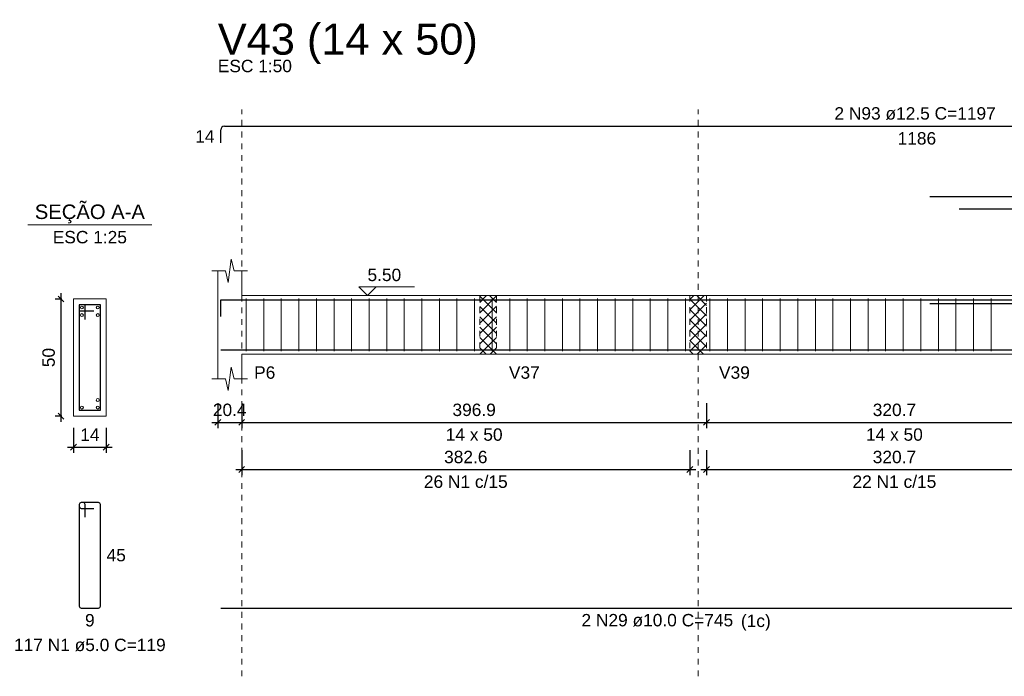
# Model space of a CAD drawing. Header units: millimetres. Extents: x 10 to 1250, y -62 to 528.
# Tile 813 of 909: x 731 to 748, y 166 to 177. Entities that reach past the tile are written whole.
import ezdxf

# ---------------------------------------------------------------- set-up
doc = ezdxf.new("R2010")
doc.units = ezdxf.units.MM
doc.header["$LTSCALE"] = 0.05
doc.linetypes.add('DOT', pattern=[6.35, 0, -6.35])
for name, color, linetype, lineweight in [('Descrição da armadura', 7, 'Continuous', 5), ('DT-Arm complementar', 5, 'Continuous', 5), ('DT-Barras na forma', 2, 'Continuous', 30), ('DT-Barras no corte', 5, 'Continuous', 5), ('DT-Barras rebatidas', 2, 'Continuous', 30), ('DT-Cotas', 9, 'Continuous', 5), ('DT-Forma', 5, 'Continuous', 5), ('DT-Hachura intersecção vigas', 9, 'Continuous', 5), ('DT-Pontilhado', 9, 'DOT', 5), ('DT-Textos', 7, 'Continuous', 5), ('DT-Título', 3, 'Continuous', 20), ('Textos armaduras', 7, 'Continuous', 5)]:
    doc.layers.add(name, color=color, linetype=linetype, lineweight=lineweight)
doc.styles.add('Arial', font='arial.ttf')
doc.styles.get("Standard").update_dxf_attribs({"font": 'arial.ttf'})
doc.dimstyles.new('UM_25.000000', dxfattribs={"dimtxt": 0.18, "dimasz": 0.1, "dimexe": 0.1, "dimexo": 0.2, "dimgap": 0, "dimtad": 1, "dimtih": 1, "dimtoh": 1, "dimdec": 1, "dimlfac": 25, "dimzin": 0, "dimdsep": 46, "dimtxsty": 'Standard', "dimcen": 0.09, "dimdle": 0.1, "dimadec": 1, "dimazin": 2, "dimtfac": 1, "dimtdec": 4, "dimtofl": 0, "dimtmove": 0, "dimatfit": 3, "dimfxl": 1, "dimtolj": 1, "dimarcsym": 0})
doc.dimstyles.new('UM_50.000000', dxfattribs={"dimtxt": 0.18, "dimasz": 0.1, "dimexe": 0.1, "dimexo": 0.2, "dimgap": 0.1, "dimtad": 1, "dimdec": 1, "dimlfac": 50, "dimzin": 0, "dimdsep": 46, "dimtxsty": 'Standard', "dimblk": 'OBLIQUE', "dimcen": 0.09, "dimdle": 0.1, "dimadec": 1, "dimazin": 2, "dimtfac": 1, "dimtdec": 1, "dimtofl": 0, "dimtmove": 0, "dimatfit": 3, "dimldrblk": 'OBLIQUE', "dimfxl": 1, "dimtolj": 1, "dimarcsym": 1})
pattern_1 = [(45, (633.59027, 120.002), (-0.08838835, 0.08838835), []), (135, (633.59027, 120.002), (-0.08838835, -0.08838835), [])]

# ---------------------------------------------------------------- blocks, each defined once
blk = doc.blocks.new('_Oblique')
at = {"color": 0, "linetype": 'ByBlock', "lineweight": -2}
blk.add_line((-0.5, -0.5), (0.5, 0.5), dxfattribs=at)
blk = doc.blocks.new('*D2140')
at = {"layer": 'Defpoints', "color": 0, "transparency": 16777216}
for p in [(731.746, 172.685), (731.957, 172.685), (731.957, 170.685)]:
    blk.add_point(p, dxfattribs=at)
at = {"layer": 'DT-Cotas', "color": 0, "lineweight": -2, "transparency": 16777216}
for p, q in [((731.757, 172.685), (731.646, 172.685)), ((731.746, 170.585), (731.746, 172.785)), ((731.757, 170.685), (731.646, 170.685))]:
    blk.add_line(p, q, dxfattribs=at)
at = {"layer": 'DT-Cotas', "color": 0, "lineweight": -2, "transparency": 16777216, "xscale": 0.1, "yscale": 0.1, "zscale": 0.1}
for p, rotation in [((731.746, 172.685), 90), ((731.746, 170.685), 270)]:
    blk.add_blockref('_Oblique', p, dxfattribs=dict(at, rotation=rotation))
at = {"layer": 'DT-Cotas', "transparency": 16777216, "insert": (731.534, 171.685), "char_height": 0.2118, "attachment_point": 5, "rotation": 90, "style": 'Arial'}
blk.add_mtext('\\A1;50', dxfattribs=at)
blk = doc.blocks.new('*D2141')
at = {"layer": 'Defpoints', "color": 0, "transparency": 16777216}
for p in [(731.957, 170.685), (732.517, 170.685), (732.517, 170.156)]:
    blk.add_point(p, dxfattribs=at)
at = {"layer": 'DT-Cotas', "color": 0, "lineweight": -2, "transparency": 16777216}
for p, q in [((731.957, 170.485), (731.957, 170.056)), ((732.517, 170.485), (732.517, 170.056)), ((731.857, 170.156), (732.617, 170.156))]:
    blk.add_line(p, q, dxfattribs=at)
at = {"layer": 'DT-Cotas', "color": 0, "lineweight": -2, "transparency": 16777216, "xscale": 0.1, "yscale": 0.1, "zscale": 0.1, "rotation": 180}
blk.add_blockref('_Oblique', (731.957, 170.156), dxfattribs=at)
at = {"layer": 'DT-Cotas', "color": 0, "lineweight": -2, "transparency": 16777216, "xscale": 0.1, "yscale": 0.1, "zscale": 0.1}
blk.add_blockref('_Oblique', (732.517, 170.156), dxfattribs=at)
at = {"layer": 'DT-Cotas', "transparency": 16777216, "insert": (732.237, 170.368), "char_height": 0.2118, "attachment_point": 5, "rotation": 0.0057, "style": 'Arial'}
blk.add_mtext('\\A1;14', dxfattribs=at)
blk = doc.blocks.new('*D2142')
at = {"layer": 'Defpoints', "color": 0, "transparency": 16777216}
for p in [(734.422, 171.109), (734.83, 171.109), (734.83, 170.579)]:
    blk.add_point(p, dxfattribs=at)
at = {"layer": 'DT-Cotas', "color": 0, "lineweight": -2, "transparency": 16777216}
for p, q in [((734.422, 170.909), (734.422, 170.479)), ((734.83, 170.909), (734.83, 170.479)), ((734.322, 170.579), (734.93, 170.579))]:
    blk.add_line(p, q, dxfattribs=at)
at = {"layer": 'DT-Cotas', "color": 0, "lineweight": -2, "transparency": 16777216, "xscale": 0.1, "yscale": 0.1, "zscale": 0.1, "rotation": 180}
blk.add_blockref('_Oblique', (734.422, 170.579), dxfattribs=at)
at = {"layer": 'DT-Cotas', "color": 0, "lineweight": -2, "transparency": 16777216, "xscale": 0.1, "yscale": 0.1, "zscale": 0.1}
blk.add_blockref('_Oblique', (734.83, 170.579), dxfattribs=at)
at = {"layer": 'DT-Cotas', "transparency": 16777216, "insert": (734.626, 170.791), "char_height": 0.2118, "attachment_point": 5, "rotation": 0.0057, "style": 'Arial'}
blk.add_mtext('\\A1;20.4', dxfattribs=at)
blk = doc.blocks.new('*D2143')
at = {"layer": 'Defpoints', "color": 0, "transparency": 16777216}
for p in [(734.83, 171.109), (742.768, 171.109), (742.768, 170.579)]:
    blk.add_point(p, dxfattribs=at)
at = {"layer": 'DT-Cotas', "color": 0, "lineweight": -2, "transparency": 16777216}
for p, q in [((734.83, 170.909), (734.83, 170.479)), ((742.768, 170.909), (742.768, 170.479)), ((734.73, 170.579), (742.868, 170.579))]:
    blk.add_line(p, q, dxfattribs=at)
at = {"layer": 'DT-Cotas', "color": 0, "lineweight": -2, "transparency": 16777216, "xscale": 0.1, "yscale": 0.1, "zscale": 0.1, "rotation": 180}
blk.add_blockref('_Oblique', (734.83, 170.579), dxfattribs=at)
at = {"layer": 'DT-Cotas', "color": 0, "lineweight": -2, "transparency": 16777216, "xscale": 0.1, "yscale": 0.1, "zscale": 0.1}
blk.add_blockref('_Oblique', (742.768, 170.579), dxfattribs=at)
at = {"layer": 'DT-Cotas', "transparency": 16777216, "insert": (738.799, 170.791), "char_height": 0.2118, "attachment_point": 5, "rotation": 0.0057, "style": 'Arial'}
blk.add_mtext('\\A1;396.9', dxfattribs=at)
blk = doc.blocks.new('*D2144')
at = {"layer": 'Defpoints', "color": 0, "transparency": 16777216}
for p in [(742.768, 171.109), (749.182, 171.109), (749.182, 170.579)]:
    blk.add_point(p, dxfattribs=at)
at = {"layer": 'DT-Cotas', "color": 0, "lineweight": -2, "transparency": 16777216}
for p, q in [((742.768, 170.909), (742.768, 170.479)), ((749.182, 170.909), (749.182, 170.479)), ((742.668, 170.579), (749.282, 170.579))]:
    blk.add_line(p, q, dxfattribs=at)
at = {"layer": 'DT-Cotas', "color": 0, "lineweight": -2, "transparency": 16777216, "xscale": 0.1, "yscale": 0.1, "zscale": 0.1, "rotation": 180}
blk.add_blockref('_Oblique', (742.768, 170.579), dxfattribs=at)
at = {"layer": 'DT-Cotas', "color": 0, "lineweight": -2, "transparency": 16777216, "xscale": 0.1, "yscale": 0.1, "zscale": 0.1}
blk.add_blockref('_Oblique', (749.182, 170.579), dxfattribs=at)
at = {"layer": 'DT-Cotas', "transparency": 16777216, "insert": (745.975, 170.791), "char_height": 0.2118, "attachment_point": 5, "rotation": 0.0057, "style": 'Arial'}
blk.add_mtext('\\A1;320.7', dxfattribs=at)
blk = doc.blocks.new('*D2148')
at = {"layer": 'Defpoints', "color": 0, "transparency": 16777216}
for p in [(734.83, 170.304), (742.482, 170.304), (742.482, 169.775)]:
    blk.add_point(p, dxfattribs=at)
at = {"layer": 'DT-Cotas', "color": 0, "lineweight": -2, "transparency": 16777216}
for p, q in [((734.83, 170.104), (734.83, 169.675)), ((742.482, 170.104), (742.482, 169.675)), ((734.73, 169.775), (742.582, 169.775))]:
    blk.add_line(p, q, dxfattribs=at)
at = {"layer": 'DT-Cotas', "color": 0, "lineweight": -2, "transparency": 16777216, "xscale": 0.1, "yscale": 0.1, "zscale": 0.1, "rotation": 180}
blk.add_blockref('_Oblique', (734.83, 169.775), dxfattribs=at)
at = {"layer": 'DT-Cotas', "color": 0, "lineweight": -2, "transparency": 16777216, "xscale": 0.1, "yscale": 0.1, "zscale": 0.1}
blk.add_blockref('_Oblique', (742.482, 169.775), dxfattribs=at)
at = {"layer": 'DT-Cotas', "transparency": 16777216, "insert": (738.656, 169.986), "char_height": 0.2118, "attachment_point": 5, "rotation": 0.0057, "style": 'Arial'}
blk.add_mtext('\\A1;382.6', dxfattribs=at)
blk = doc.blocks.new('*D2149')
at = {"layer": 'Defpoints', "color": 0, "transparency": 16777216}
for p in [(742.768, 170.304), (749.182, 170.304), (749.182, 169.775)]:
    blk.add_point(p, dxfattribs=at)
at = {"layer": 'DT-Cotas', "color": 0, "lineweight": -2, "transparency": 16777216}
for p, q in [((742.768, 170.104), (742.768, 169.675)), ((749.182, 170.104), (749.182, 169.675)), ((742.668, 169.775), (749.282, 169.775))]:
    blk.add_line(p, q, dxfattribs=at)
at = {"layer": 'DT-Cotas', "color": 0, "lineweight": -2, "transparency": 16777216, "xscale": 0.1, "yscale": 0.1, "zscale": 0.1, "rotation": 180}
blk.add_blockref('_Oblique', (742.768, 169.775), dxfattribs=at)
at = {"layer": 'DT-Cotas', "color": 0, "lineweight": -2, "transparency": 16777216, "xscale": 0.1, "yscale": 0.1, "zscale": 0.1}
blk.add_blockref('_Oblique', (749.182, 169.775), dxfattribs=at)
at = {"layer": 'DT-Cotas', "transparency": 16777216, "insert": (745.975, 169.986), "char_height": 0.2118, "attachment_point": 5, "rotation": 0.0057, "style": 'Arial'}
blk.add_mtext('\\A1;320.7', dxfattribs=at)

msp = doc.modelspace()

# ---------------------------------------------------------------- hatches: boundary and pattern name
at = {"layer": 'DT-Hachura intersecção vigas', "linetype": 'Continuous'}
h = msp.add_hatch(dxfattribs=at)
h.set_pattern_fill('ANSI37', color=256, style=0)
h.set_pattern_definition(pattern_1)
h.paths.add_polyline_path([(738.8953, 171.7443), (739.1811, 171.7443), (739.1811, 172.7443), (738.8953, 172.7443), (738.8953, 171.7443)])
h = msp.add_hatch(dxfattribs=at)
h.set_pattern_fill('ANSI37', color=256, style=0)
h.set_pattern_definition(pattern_1)
h.paths.add_polyline_path([(742.4821, 171.7443), (742.7681, 171.7443), (742.7681, 172.7443), (742.4821, 172.7443), (742.4821, 171.7443)])

# ---------------------------------------------------------------- linework, layer by layer
at = {"layer": 'DT-Arm complementar'}
for p, q in [((734.9063, 171.7943), (734.9063, 172.6943)), ((735.2063, 171.7943), (735.2063, 172.6943)), ((735.5063, 171.7943), (735.5063, 172.6943)), ((735.8063, 171.7943), (735.8063, 172.6943)), ((736.1063, 171.7943), (736.1063, 172.6943)), ((736.4063, 171.7943), (736.4063, 172.6943)), ((736.7063, 171.7943), (736.7063, 172.6943)), ((737.0063, 171.7943), (737.0063, 172.6943)), ((737.3063, 171.7943), (737.3063, 172.6943)), ((737.6063, 171.7943), (737.6063, 172.6943)), ((737.9063, 171.7943), (737.9063, 172.6943)), ((738.2063, 171.7943), (738.2063, 172.6943)), ((738.5063, 171.7943), (738.5063, 172.6943)), ((738.8063, 171.7943), (738.8063, 172.6943)), ((739.1063, 171.7943), (739.1063, 172.6943)), ((739.4063, 171.7943), (739.4063, 172.6943)), ((739.7063, 171.7943), (739.7063, 172.6943)), ((740.0063, 171.7943), (740.0063, 172.6943)), ((740.3063, 171.7943), (740.3063, 172.6943)), ((740.6063, 171.7943), (740.6063, 172.6943)), ((740.9063, 171.7943), (740.9063, 172.6943)), ((741.2063, 171.7943), (741.2063, 172.6943)), ((741.5063, 171.7943), (741.5063, 172.6943)), ((741.8063, 171.7943), (741.8063, 172.6943)), ((742.1063, 171.7943), (742.1063, 172.6943)), ((742.4063, 171.7943), (742.4063, 172.6943)), ((742.8249, 171.7943), (742.8249, 172.6943)), ((743.1249, 171.7943), (743.1249, 172.6943)), ((743.4249, 171.7943), (743.4249, 172.6943)), ((743.7249, 171.7943), (743.7249, 172.6943)), ((744.0249, 171.7943), (744.0249, 172.6943)), ((744.3249, 171.7943), (744.3249, 172.6943)), ((744.6249, 171.7943), (744.6249, 172.6943)), ((744.9249, 171.7943), (744.9249, 172.6943)), ((745.2249, 171.7943), (745.2249, 172.6943)), ((745.5249, 171.7943), (745.5249, 172.6943)), ((745.8249, 171.7943), (745.8249, 172.6943)), ((746.1249, 171.7943), (746.1249, 172.6943)), ((746.4249, 171.7943), (746.4249, 172.6943)), ((746.7249, 171.7943), (746.7249, 172.6943)), ((747.0249, 171.7943), (747.0249, 172.6943)), ((747.3249, 171.7943), (747.3249, 172.6943)), ((747.6249, 171.7943), (747.6249, 172.6943))]:
    msp.add_line(p, q, dxfattribs=at)
at = {"layer": 'DT-Barras na forma'}
for p, q in [((732.1574, 172.5853), (732.0574, 172.5853)), ((732.0574, 172.5853), (732.0574, 170.7853)), ((732.4174, 172.5853), (732.0574, 172.5853)), ((732.0574, 172.5853), (732.0574, 172.4853)), ((732.1574, 172.3353), (732.1574, 172.5853)), ((732.4174, 170.7853), (732.4174, 172.5853)), ((732.0574, 172.4853), (732.3074, 172.4853)), ((732.0574, 170.7853), (732.4174, 170.7853))]:
    msp.add_line(p, q, dxfattribs=at)
for points in [[(734.4719, 172.3843), (734.4719, 172.6718), (758.1844, 172.6718)], [(746.5816, 172.6068), (752.3816, 172.6068)], [(747.0816, 172.6068), (752.8816, 172.6068)], [(734.4719, 171.8143), (749.3816, 171.8143)]]:
    msp.add_lwpolyline(points, dxfattribs=at)
at = {"layer": 'DT-Barras no corte'}
for centre in [(732.1024, 172.5403), (732.3724, 172.5403), (732.1024, 172.4103), (732.3724, 172.4103), (732.3724, 170.9603), (732.1024, 170.8303), (732.3724, 170.8303)]:
    msp.add_circle(centre, 0.025, dxfattribs=at)
at = {"layer": 'DT-Barras rebatidas'}
for p, q in [((734.4719, 175.3495), (734.4719, 175.5745)), ((734.5344, 175.637), (758.1844, 175.637)), ((746.5816, 174.4368), (752.3816, 174.4368)), ((732.0574, 169.1786), (732.0574, 167.4386)), ((732.0574, 169.1786), (732.0574, 169.1386)), ((732.1274, 169.2086), (732.0874, 169.2086)), ((732.3874, 169.2086), (732.0874, 169.2086)), ((732.1574, 168.9586), (732.1574, 169.1786)), ((732.4174, 167.4386), (732.4174, 169.1786)), ((732.0874, 169.1086), (732.3074, 169.1086)), ((732.0874, 167.4086), (732.3874, 167.4086)), ((734.4719, 167.4073), (749.3816, 167.4073))]:
    msp.add_line(p, q, dxfattribs=at)
msp.add_lwpolyline([(747.0816, 174.225), (752.8816, 174.225)], dxfattribs=at)
for centre, radius, start, end in [((734.5344, 175.5745), 0.0625, 90, 180), ((732.0874, 169.1786), 0.03, 90, 180), ((732.0874, 169.1786), 0.03, 90, 180), ((732.0874, 169.1386), 0.03, 180, 270), ((732.1274, 169.1786), 0.03, 0, 90), ((732.3874, 169.1786), 0.03, 0, 90), ((732.0874, 167.4386), 0.03, 180, 270), ((732.3874, 167.4386), 0.03, 270, 0)]:
    msp.add_arc(centre, radius, start, end, dxfattribs=at)
at = {"layer": 'DT-Forma'}
for p, q in [((734.6012, 172.9679), (734.6512, 173.3679)), ((734.6512, 173.3679), (734.7012, 173.1679)), ((734.3219, 173.1679), (734.5512, 173.1679)), ((734.4219, 172.7443), (734.4219, 173.1679)), ((734.5512, 173.1679), (734.6012, 172.9679)), ((734.7012, 173.1679), (734.9304, 173.1679)), ((734.8304, 173.1679), (734.8304, 172.7443)), ((732.5174, 172.6853), (731.9574, 172.6853)), ((731.9574, 172.6853), (731.9574, 172.6853)), ((731.9574, 172.6853), (731.9574, 170.6853)), ((732.5174, 170.6853), (732.5174, 172.6853)), ((732.5174, 172.6853), (732.5174, 172.6853)), ((734.8304, 172.7443), (738.8952, 172.7443)), ((738.8952, 172.7443), (739.1812, 172.7443)), ((739.1812, 172.7443), (742.4821, 172.7443)), ((742.4821, 172.7443), (742.7681, 172.7443)), ((742.7681, 172.7443), (749.1816, 172.7443)), ((734.4219, 171.7443), (734.4219, 171.3207)), ((734.8304, 171.3207), (734.8304, 171.7443)), ((734.8304, 171.7443), (738.8952, 171.7443)), ((738.8952, 171.7443), (739.1812, 171.7443)), ((739.1812, 171.7443), (742.4821, 171.7443)), ((742.4821, 171.7443), (742.7681, 171.7443)), ((742.7681, 171.7443), (749.1816, 171.7443)), ((734.6012, 171.1207), (734.6512, 171.5207)), ((734.6512, 171.5207), (734.7012, 171.3207)), ((734.3219, 171.3207), (734.5512, 171.3207)), ((734.5512, 171.3207), (734.6012, 171.1207)), ((734.7012, 171.3207), (734.9304, 171.3207)), ((731.9574, 170.6853), (732.5174, 170.6853)), ((731.9574, 170.6853), (731.9574, 170.6853)), ((732.5174, 170.6853), (732.5174, 170.6853))]:
    msp.add_line(p, q, dxfattribs=at)
at = {"layer": 'DT-Forma', "linetype": 'Continuous'}
msp.add_line((734.4219, 171.7443), (734.4219, 172.7443), dxfattribs=at)
at = {"layer": 'DT-Pontilhado', "ltscale": 0.2}
for p, q in [((734.8304, 166.2424), (734.8304, 175.9194)), ((742.6251, 166.2424), (742.6251, 175.9194)), ((738.8952, 172.7443), (738.8952, 171.7443)), ((739.1812, 172.7443), (739.1812, 171.7443)), ((742.4821, 172.7443), (742.4821, 171.7443)), ((742.7681, 172.7443), (742.7681, 171.7443))]:
    msp.add_line(p, q, dxfattribs=at)
at = {"layer": 'DT-Textos'}
msp.add_line((731.1784, 173.9502), (733.2964, 173.9502), dxfattribs=at)
msp.add_lwpolyline([(737.1259, 172.8926), (736.9777, 172.7443), (736.8294, 172.8926), (737.7825, 172.8926)], dxfattribs=at)

# ---------------------------------------------------------------- texts
at = {"layer": 'Descrição da armadura', "linetype": 'Continuous', "char_height": 0.2118, "attachment_point": 8, "line_spacing_factor": 0.798, "style": 'Arial'}
for s, insert, width in [('2 N93 ø12.5 C=1197', (746.3282, 175.7429), 5.524605), ('26 N1 c/15', (738.6563, 169.4569), 2.869342), ('22 N1 c/15', (745.9749, 169.4569), 2.869342), ('2 N29 ø10.0 C=745', (741.9268, 167.0896), 5.194653), ('117 N1 ø5.0 C=119', (732.2374, 166.6673), 5.194653)]:
    msp.add_mtext(s, dxfattribs=dict(at, insert=insert, width=width))
at = {"layer": 'DT-Textos', "line_spacing_factor": 0.798, "style": 'Arial'}
for s, insert, char_height, width, attachment_point in [('ESC 1:50', (734.4219, 176.5548), 0.2118, 2.507973, 7), ('SEÇÃO A-A', (732.2373, 173.975), 0.2471, 4.254532, 8), ('ESC 1:25', (732.2374, 173.6325), 0.2118, 2.507973, 8), ('5.50', (736.9777, 172.9879), 0.2118, 1.140404, 7), ('P6', (735.0422, 171.3207), 0.2118, 0.716686, 7), ('V37', (739.393, 171.3207), 0.2118, 1.042557, 7), ('V39', (742.9799, 171.3207), 0.2118, 1.042557, 7), ('14 x 50', (738.7993, 170.2617), 0.2118, 1.922035, 8), ('14 x 50', (745.9749, 170.2617), 0.2118, 1.922035, 8), ('(1c)', (743.3543, 167.02), 0.2118, 1.009083, 7)]:
    msp.add_mtext(s, dxfattribs=dict(at, insert=insert, char_height=char_height, width=width, attachment_point=attachment_point))
at = {"layer": 'DT-Título', "insert": (734.4223, 176.698), "char_height": 0.5295, "width": 9.380341, "attachment_point": 7, "line_spacing_factor": 0.798, "style": 'Arial'}
msp.add_mtext('V43 (14 x 50)', dxfattribs=at)
at = {"layer": 'Textos armaduras', "linetype": 'Continuous', "char_height": 0.2118, "attachment_point": 7, "line_spacing_factor": 0.798, "style": 'Arial'}
for s, insert, width in [('14', (734.0361, 175.3561), 0.659905), ('1186', (746.0295, 175.3193), 1.31981), ('45', (732.5233, 168.2027), 0.659905), ('9', (732.1549, 167.0909), 0.329953)]:
    msp.add_mtext(s, dxfattribs=dict(at, insert=insert, width=width))

# ---------------------------------------------------------------- dimensions: what is measured, and where the dimension line sits
at = {"layer": 'DT-Cotas'}
dim = msp.add_linear_dim(base=(731.7456, 172.6853), p1=(731.9574, 170.6853), p2=(731.9574, 172.6853), angle=90, dimstyle='UM_25.000000', override={"dimtxt": 0.2118, "dimasz": 0.1, "dimexe": 0.1, "dimexo": 0.2, "dimtad": 1, "dimtih": 0, "dimtoh": 0, "dimdec": 1, "dimlfac": 25, "dimzin": 8, "dimtxsty": 'Arial', "dimblk": 'Oblique', "dimblk1": 'Oblique', "dimblk2": 'Oblique', "dimsah": 1, "dimdle": 0.1, "dimse1": 0, "dimse2": 0, "dimclrt": 256, "dimadec": 1, "dimazin": 3, "dimtmove": 2, "dimldrblk": 'Oblique'}, dxfattribs=at)
dim.commit()
dim.dimension.update_dxf_attribs({"geometry": '*D2140', "text_midpoint": (731.5338, 171.6853), "dimtype": 160, "text_rotation": 90})
for base, p1, p2, dimstyle, override, picture, middle in [((734.8304, 170.5794), (734.4219, 171.1089), (734.8304, 171.1089), 'UM_50.000000', {"dimtxt": 0.2118, "dimasz": 0.1, "dimexe": 0.1, "dimexo": 0.2, "dimtad": 1, "dimtih": 0, "dimtoh": 0, "dimdec": 1, "dimlfac": 50, "dimzin": 8, "dimtxsty": 'Arial', "dimblk": 'Oblique', "dimblk1": 'Oblique', "dimblk2": 'Oblique', "dimsah": 1, "dimdle": 0.1, "dimse1": 0, "dimse2": 0, "dimclrt": 256, "dimadec": 1, "dimazin": 3, "dimtmove": 2, "dimldrblk": 'Oblique'}, '*D2142', (734.6262, 170.7912)), ((742.7681, 170.5794), (734.8304, 171.1089), (742.7681, 171.1089), 'UM_50.000000', {"dimtxt": 0.2118, "dimasz": 0.1, "dimexe": 0.1, "dimexo": 0.2, "dimtad": 1, "dimtih": 0, "dimtoh": 0, "dimdec": 1, "dimlfac": 50, "dimzin": 8, "dimtxsty": 'Arial', "dimblk": 'Oblique', "dimblk1": 'Oblique', "dimblk2": 'Oblique', "dimsah": 1, "dimdle": 0.1, "dimse1": 0, "dimse2": 0, "dimclrt": 256, "dimadec": 1, "dimazin": 3, "dimtmove": 2, "dimldrblk": 'Oblique'}, '*D2143', (738.7993, 170.7912)), ((749.1816, 170.5794), (742.7681, 171.1089), (749.1816, 171.1089), 'UM_50.000000', {"dimtxt": 0.2118, "dimasz": 0.1, "dimexe": 0.1, "dimexo": 0.2, "dimtad": 1, "dimtih": 0, "dimtoh": 0, "dimdec": 1, "dimlfac": 50, "dimzin": 8, "dimtxsty": 'Arial', "dimblk": 'Oblique', "dimblk1": 'Oblique', "dimblk2": 'Oblique', "dimsah": 1, "dimdle": 0.1, "dimse1": 0, "dimse2": 0, "dimclrt": 256, "dimadec": 1, "dimazin": 3, "dimtmove": 2, "dimldrblk": 'Oblique'}, '*D2144', (745.9749, 170.7912)), ((732.5174, 170.1558), (731.9574, 170.6853), (732.5174, 170.6853), 'UM_25.000000', {"dimtxt": 0.2118, "dimasz": 0.1, "dimexe": 0.1, "dimexo": 0.2, "dimtad": 1, "dimtih": 0, "dimtoh": 0, "dimdec": 1, "dimlfac": 25, "dimzin": 8, "dimtxsty": 'Arial', "dimblk": 'Oblique', "dimblk1": 'Oblique', "dimblk2": 'Oblique', "dimsah": 1, "dimdle": 0.1, "dimse1": 0, "dimse2": 0, "dimclrt": 256, "dimadec": 1, "dimazin": 3, "dimtmove": 2, "dimldrblk": 'Oblique'}, '*D2141', (732.2374, 170.3676)), ((742.4821, 169.7746), (734.8304, 170.3041), (742.4821, 170.3041), 'UM_50.000000', {"dimtxt": 0.2118, "dimasz": 0.1, "dimexe": 0.1, "dimexo": 0.2, "dimtad": 1, "dimtih": 0, "dimtoh": 0, "dimdec": 1, "dimlfac": 50, "dimzin": 8, "dimtxsty": 'Arial', "dimblk": 'Oblique', "dimblk1": 'Oblique', "dimblk2": 'Oblique', "dimsah": 1, "dimdle": 0.1, "dimse1": 0, "dimse2": 0, "dimclrt": 256, "dimadec": 1, "dimazin": 3, "dimtmove": 2, "dimldrblk": 'Oblique'}, '*D2148', (738.6563, 169.9864)), ((749.1816, 169.7746), (742.7681, 170.3041), (749.1816, 170.3041), 'UM_50.000000', {"dimtxt": 0.2118, "dimasz": 0.1, "dimexe": 0.1, "dimexo": 0.2, "dimtad": 1, "dimtih": 0, "dimtoh": 0, "dimdec": 1, "dimlfac": 50, "dimzin": 8, "dimtxsty": 'Arial', "dimblk": 'Oblique', "dimblk1": 'Oblique', "dimblk2": 'Oblique', "dimsah": 1, "dimdle": 0.1, "dimse1": 0, "dimse2": 0, "dimclrt": 256, "dimadec": 1, "dimazin": 3, "dimtmove": 2, "dimldrblk": 'Oblique'}, '*D2149', (745.9749, 169.9864))]:
    dim = msp.add_linear_dim(base=base, p1=p1, p2=p2, dimstyle=dimstyle, override=override, dxfattribs=at)
    dim.commit()
    dim.dimension.update_dxf_attribs({"geometry": picture, "text_midpoint": middle, "dimtype": 160, "text_rotation": 0.00573})

doc.saveas('drawing.dxf')
